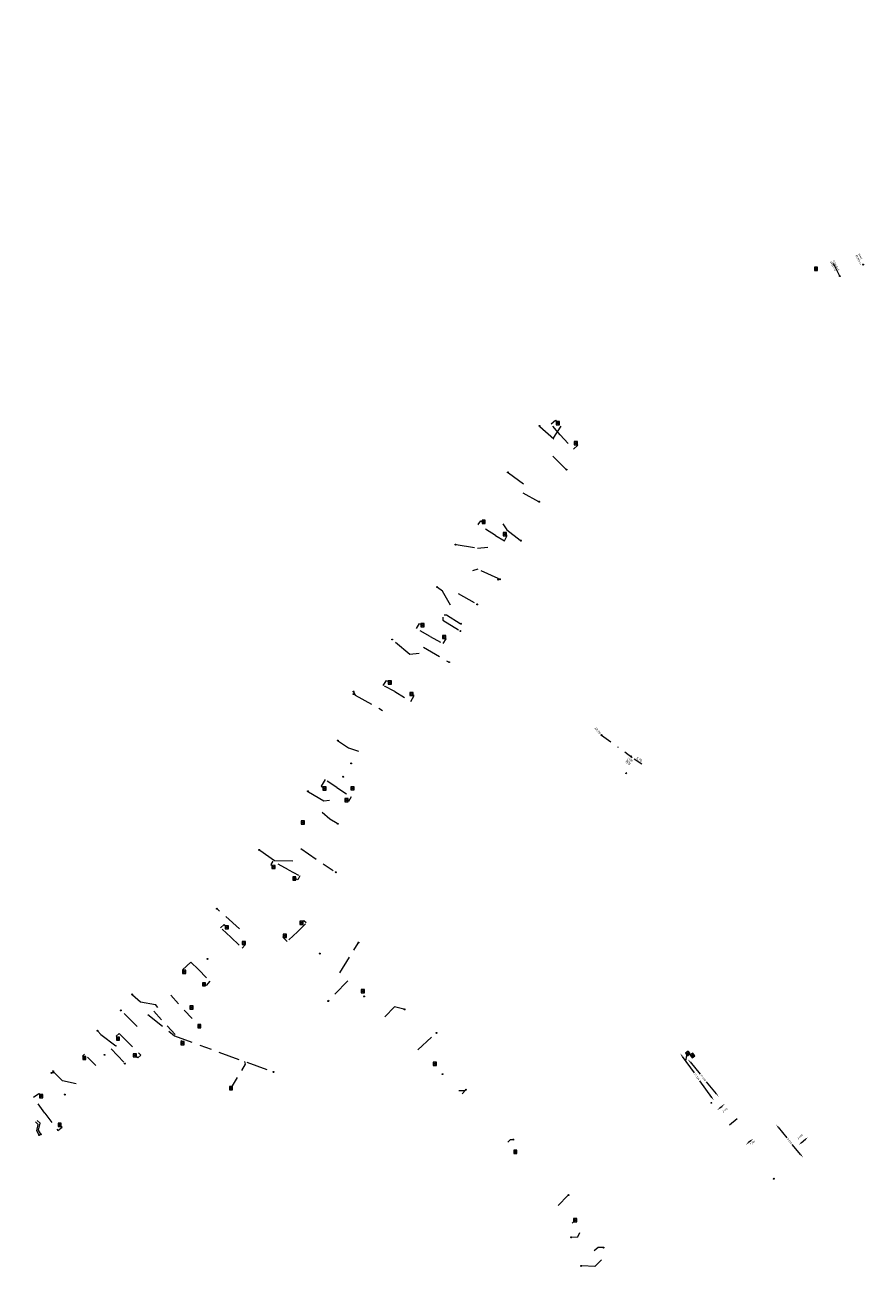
# Model space of a CAD drawing. Header units: inches. Extents: x 0 to 191500, y 0 to 342750.
# Tile 365 of 547: x 184454 to 184636, y 337920 to 338188. Entities that reach past the tile are written whole.
import ezdxf

# ---------------------------------------------------------------- set-up
doc = ezdxf.new("R2010")
doc.units = ezdxf.units.IN
doc.header["$MEASUREMENT"] = 0
for name, pattern in [('RI-GWA_HUISAANSLUITING', [23, 4, -1.8, 2.6, -1.8, 4.6, -1.8, 4.6, -1.8]), ('RI-HWA_HUISAANSLUITING', [4.8, 3, -1.8]), ('RI-HWA_KOLKAANSLUITING', [4.3, 2.5, -1.8]), ('RI-VWA_HUISAANSLUITING', [6.1, 2.5, -1.8, 0, -1.8])]:
    doc.linetypes.add(name, pattern=pattern)
doc.layers.get('0').update_dxf_attribs({"lineweight": 20})
for name, color, linetype, lineweight in [('ECW', 150, 'Continuous', 20), ('N-WE-RI-GWA_HUISAANSLUITING', 30, 'RI-GWA_HUISAANSLUITING', 20), ('N-WE-RI-GWA_HUISAANSLUITING_PP_160-G', 30, 'RI-GWA_HUISAANSLUITING', 20), ('N-WE-RI-GWA_RIOOLPUT_ONTSTOPPINGSPUT-G', 30, 'Continuous', 20), ('N-WE-RI-HWA-MAATVOERING-T25', 151, 'Continuous', 20), ('N-WE-RI-HWA_HUISAANSLUITING_PP_160-G', 150, 'RI-HWA_HUISAANSLUITING', 20), ('N-WE-RI-HWA_KOLK-S', 150, 'Continuous', 20), ('N-WE-RI-HWA_KOLKAANSLUITING', 150, 'RI-HWA_KOLKAANSLUITING', 20), ('N-WE-RI-HWA_KOLKAANSLUITING_PP_160-G', 150, 'RI-HWA_KOLKAANSLUITING', 20), ('N-WE-RI-HWA_RIOOLPUT_ONTSTOPPINGSPUT-G', 150, 'Continuous', 20), ('N-WE-RI-INLAAT', 7, 'Continuous', 20), ('N-WE-RI-VWA-MAATVOERING-T25', 30, 'Continuous', 20), ('N-WE-RI-VWA_HUISAANSLUITING_PP_160-G', 20, 'RI-VWA_HUISAANSLUITING', 20), ('N-WE-RI-VWA_RIOOLPUT_ONTSTOPPINGSPUT-G', 30, 'Continuous', 20), ('Tekst algemeen', 7, 'Continuous', 20)]:
    doc.layers.add(name, color=color, linetype=linetype, lineweight=lineweight)
doc.styles.add('ISO', font='isocpeur.ttf', dxfattribs={"height": 2.5})
picture_1 = doc.add_image_def('image1.ecw', size_in_pixel=(220000, 285000))

# ---------------------------------------------------------------- blocks, each defined once
blk = doc.blocks.new('A$C2C270354')
h = blk.add_hatch(color=256)
h.dxf.hatch_style = 1
edge = h.paths.add_edge_path()
edge.add_arc((0, 0), 0.1, 0, 360)
blk.add_circle((0, 0), 0.1)

msp = doc.modelspace()

# ---------------------------------------------------------------- hatches: boundary and pattern name
at = {"layer": 'N-WE-RI-VWA-MAATVOERING-T25'}
h = msp.add_hatch(color=256, dxfattribs=at)
h.paths.add_polyline_path([(184583.65965, 338027.19705), (184583.59115, 338027.23502), (184583.56683, 338027.1099), (184583.60259, 338027.09122)])
h.paths.add_polyline_path([(184583.60259, 338027.09122), (184583.56683, 338027.1099), (184583.541, 338026.977)], flags=17)
h.paths.add_polyline_path([(184583.72963, 338027.15826), (184583.65966, 338027.19704), (184583.541, 338026.977)])

# ---------------------------------------------------------------- linework, layer by layer
at = {"layer": 'N-WE-RI-GWA_HUISAANSLUITING'}
for p, q in [((184565.00557, 338101.92351), (184568.5298, 338098.74525)), ((184569.54306, 338101.98854), (184567.80047, 338099.30463)), ((184570.62767, 338092.72107), (184566.95601, 338096.30437)), ((184558.23827, 338091.92176), (184562.24998, 338089.01199)), ((184561.31924, 338087.56942), (184564.7322, 338085.74876)), ((184557.03784, 338080.93357), (184557.86122, 338079.61955)), ((184557.86122, 338079.61955), (184560.78024, 338077.38443)), ((184546.92338, 338076.4258), (184551.5524, 338075.6652)), ((184551.5524, 338075.6652), (184553.76934, 338075.86765)), ((184551.59665, 338071.12937), (184550.49377, 338070.79075)), ((184555.98611, 338069.1376), (184551.59665, 338071.12937)), ((184543.96987, 338066.42605), (184542.93064, 338067.19141)), ((184555.98611, 338069.1376), (184556.26441, 338069.01131)), ((184555.98611, 338069.1376), (184556.01467, 338069.03065)), ((184545.69388, 338063.35128), (184543.96987, 338066.42605)), ((184547.35525, 338065.92628), (184551.36145, 338063.61967)), ((184544.03843, 338060.78546), (184544.03849, 338060.12877)), ((184544.03849, 338060.12877), (184547.71523, 338057.87023)), ((184544.37566, 338061.30815), (184544.87225, 338061.3257)), ((184544.87225, 338061.3257), (184547.83359, 338059.46045)), ((184536.9242, 338052.72544), (184533.25709, 338055.88307)), ((184539.86741, 338054.32069, 36.94274), (184545.30234, 338051.15942, 0.86081)), ((184538.99816, 338052.97342), (184536.9242, 338052.72544)), ((184524.87776, 338044.61577), (184525.17154, 338043.97045)), ((184525.17154, 338043.97045), (184524.94532, 338044.12185)), ((184525.17154, 338043.97045), (184531.07087, 338040.68672)), ((184521.53223, 338034.08705), (184523.69012, 338032.63671)), ((184523.69012, 338032.63671), (184525.85806, 338031.91854)), ((184515.10637, 338023.16427), (184518.40853, 338021.18482)), ((184518.40853, 338021.18482), (184519.6222, 338021.34041)), ((184519.70486, 338017.27299), (184518.05188, 338018.67662)), ((184521.28786, 338016.31558), (184519.70486, 338017.27299)), ((184504.59848, 338010.53091), (184507.73601, 338008.29968)), ((184513.47819, 338010.90349), (184520.83899, 338005.86156)), ((184507.73601, 338008.29968), (184511.89909, 338008.2394)), ((184500.23516, 337993.5675), (184495.4396, 337997.83508)), ((184521.83628, 337984.08961), (184525.78823, 337990.50612)), ((184523.61173, 337982.35176), (184519.4632, 337978.11633)), ((184477.1534, 337979.34671), (184478.85061, 337977.87513)), ((184478.17392, 337972.50375), (184474.71345, 337975.90574)), ((184478.85061, 337977.87513), (184482.09031, 337977.28648)), ((184482.59352, 337976.64268), (184482.09031, 337977.28648)), ((184531.59152, 337974.58615, 36.80888), (184533.67891, 337976.74086, 36.80888)), ((184535.68413, 337976.26351, 2.49692), (184533.67891, 337976.74086, 36.80888)), ((184480.47681, 337975.15157), (184486.199, 337970.517)), ((184469.69931, 337971.50373), (184470.33738, 337970.79991)), ((184470.33738, 337970.79991), (184473.58557, 337968.35759)), ((184486.199, 337970.517), (184507.41534, 337962.78765)), ((184538.68518, 337967.5378, 36.77779), (184542.57464, 337971.04903, 1.02352)), ((184472.51019, 337967.72622), (184475.39965, 337964.65389)), ((184473.66608, 337968.28219), (184473.58557, 337968.35759)), ((184460.32385, 337962.56572), (184459.8045, 337962.54029)), ((184462.06479, 337960.80591), (184460.11475, 337962.77708)), ((184542.09013, 337964.1546, 36.76287), (184542.24875, 337964.30193)), ((184465.00326, 337960.16952), (184462.06479, 337960.80591)), ((184547.55224, 337958.72737, 36.73894), (184548.88389, 337958.75522, 6.52324)), ((184548.26161, 337958.02254, 36.73583), (184548.92115, 337958.79909, 4.71442)), ((184456.82768, 337951.43767), (184456.23481, 337951.95954)), ((184456.53246, 337950.01928), (184456.82768, 337951.43767)), ((184457.20073, 337951.70551), (184456.60057, 337952.30045)), ((184456.88794, 337950.20268), (184457.20073, 337951.70551)), ((184456.91822, 337949.26186), (184456.53246, 337950.01928)), ((184457.27465, 337949.44339), (184456.88794, 337950.20268)), ((184558.1158, 337947.60113, 36.71433), (184558.62598, 337948.1803)), ((184558.62598, 337948.1803), (184559.12387, 337948.16299)), ((184571.05677, 337936.0864, 36.7662), (184568.93036, 337933.97018, 36.7662)), ((184571.90181, 337927.09864), (184573.21205, 337927.21516)), ((184573.21205, 337927.21516), (184573.59181, 337928.09478, 36.78856)), ((184577.59262, 337924.87942), (184576.69639, 337924.17524, 36.72606)), ((184578.54858, 337924.85482), (184577.59262, 337924.87942)), ((184578.271, 337922.197, 36.811), (184576.87927, 337920.82007)), ((184576.87941, 337920.82018, 0.00326), (184574.0182, 337920.91501, 0.00326))]:
    msp.add_line(p, q, dxfattribs=at)
at = {"layer": 'N-WE-RI-GWA_HUISAANSLUITING_PP_160-G', "ltscale": 3}
msp.add_line((184629.6925, 338134.31786), (184628.35549, 338137.04949), dxfattribs=at)
at = {"layer": 'N-WE-RI-GWA_RIOOLPUT_ONTSTOPPINGSPUT-G'}
for p, q in [((184564.9843, 338102.06729), (184564.80405, 338101.98064)), ((184564.85085, 338102.11409), (184564.9375, 338101.93384)), ((184558.20697, 338092.05316), (184558.02672, 338091.9665)), ((184558.07351, 338092.09996), (184558.16017, 338091.91971)), ((184570.82514, 338092.65964), (184570.64489, 338092.57298)), ((184570.69169, 338092.70643), (184570.77835, 338092.52618)), ((184564.82122, 338085.76828), (184564.90787, 338085.58803)), ((184564.95467, 338085.72149), (184564.77442, 338085.63483)), ((184546.8908, 338076.48929), (184546.71054, 338076.40263)), ((184546.75734, 338076.53609), (184546.844, 338076.35584)), ((184560.98946, 338077.33657), (184560.80921, 338077.24991)), ((184560.85601, 338077.38336), (184560.94266, 338077.20311)), ((184542.89999, 338067.32369), (184542.71974, 338067.23704)), ((184542.76654, 338067.37049), (184542.85319, 338067.19024)), ((184556.06912, 338068.92828), (184555.88887, 338068.84163)), ((184555.93567, 338068.97508), (184556.02232, 338068.79483)), ((184556.48658, 338068.99472), (184556.30633, 338068.90807)), ((184556.35312, 338069.04152), (184556.43978, 338068.86127)), ((184551.58157, 338063.58815), (184551.40132, 338063.5015)), ((184551.44812, 338063.63495), (184551.53478, 338063.4547)), ((184548.05064, 338059.42383), (184547.87039, 338059.33717)), ((184547.91718, 338059.47063), (184548.00384, 338059.29038)), ((184547.93317, 338057.83505), (184547.75291, 338057.74839)), ((184547.79971, 338057.88185), (184547.88637, 338057.70159)), ((184533.23355, 338056.02427), (184533.05329, 338055.93761)), ((184533.10009, 338056.07107), (184533.18675, 338055.89081)), ((184545.52213, 338051.12733), (184545.34187, 338051.04067)), ((184545.38867, 338051.17413), (184545.47533, 338050.99387)), ((184524.90573, 338044.79561), (184524.72548, 338044.70896)), ((184524.91079, 338044.24861), (184524.73054, 338044.16195)), ((184524.77228, 338044.84241), (184524.85894, 338044.66216)), ((184524.77734, 338044.29541), (184524.86399, 338044.11515)), ((184521.49786, 338034.21405), (184521.31761, 338034.1274)), ((184521.36441, 338034.26085), (184521.45106, 338034.0806)), ((184515.06784, 338023.28472), (184514.88759, 338023.19807)), ((184514.93438, 338023.33152), (184515.02104, 338023.15127)), ((184521.50633, 338016.28128), (184521.32608, 338016.19463)), ((184521.37288, 338016.32808), (184521.45953, 338016.14783)), ((184504.56636, 338010.66117), (184504.38611, 338010.57451)), ((184504.43291, 338010.70797), (184504.51957, 338010.52772)), ((184521.05287, 338005.82012), (184520.87262, 338005.73347)), ((184520.91942, 338005.86692), (184521.00607, 338005.68667)), ((184495.41767, 337997.97813), (184495.23742, 337997.89147)), ((184495.28422, 337998.02493), (184495.37088, 337997.84468)), ((184525.95701, 337990.67717), (184525.77676, 337990.59052)), ((184525.82356, 337990.72397), (184525.91022, 337990.54372)), ((184477.13019, 337979.4883), (184476.94994, 337979.40165)), ((184476.99674, 337979.5351), (184477.0834, 337979.35485)), ((184474.69661, 337976.05422), (184474.51635, 337975.96757)), ((184474.56315, 337976.10102), (184474.64981, 337975.92077)), ((184519.44836, 337978.0525), (184519.26811, 337977.96584)), ((184519.31491, 337978.0993), (184519.40156, 337977.91905)), ((184535.92018, 337976.2721), (184535.73993, 337976.18545)), ((184535.78673, 337976.3189), (184535.87338, 337976.13865)), ((184469.68869, 337971.65819), (184469.50844, 337971.57153)), ((184469.55524, 337971.70499), (184469.64189, 337971.52474)), ((184542.77611, 337971.19287), (184542.59586, 337971.10621)), ((184542.64265, 337971.23967), (184542.72931, 337971.05942)), ((184459.74481, 337962.57628), (184459.56456, 337962.48962)), ((184459.61135, 337962.62308), (184459.69801, 337962.44282)), ((184460.09938, 337962.92705), (184459.91913, 337962.84039)), ((184459.96592, 337962.97385), (184460.05258, 337962.79359)), ((184475.59254, 337964.58795), (184475.41229, 337964.5013)), ((184475.45909, 337964.63475), (184475.54574, 337964.4545)), ((184507.6464, 337962.77963), (184507.46615, 337962.69298)), ((184507.51295, 337962.82643), (184507.5996, 337962.64618)), ((184549.10837, 337958.95675), (184548.92812, 337958.87009)), ((184548.97492, 337959.00354), (184549.06158, 337958.82329)), ((184457.07642, 337949.17152), (184456.89617, 337949.08487)), ((184456.94297, 337949.21832), (184457.02962, 337949.03807)), ((184457.43285, 337949.35305), (184457.2526, 337949.2664)), ((184457.2994, 337949.39985), (184457.38605, 337949.2196)), ((184559.3639, 337948.20111), (184559.18365, 337948.11445)), ((184559.23045, 337948.2479), (184559.3171, 337948.06765)), ((184571.25321, 337936.23554, 36.7662), (184571.07296, 337936.14889, 36.7662)), ((184571.11976, 337936.28234, 36.7662), (184571.20641, 337936.10209, 36.7662)), ((184571.84253, 337927.12868), (184571.66228, 337927.04203)), ((184571.70908, 337927.17548), (184571.79573, 337926.99523)), ((184578.78866, 337924.89429), (184578.60841, 337924.80763)), ((184578.6552, 337924.94109), (184578.74186, 337924.76083)), ((184573.9584, 337920.9633, 0.00326), (184573.77815, 337920.87665, 0.00326)), ((184573.82495, 337921.0101, 0.00326), (184573.91161, 337920.82985, 0.00326))]:
    msp.add_line(p, q, dxfattribs=at)
for centre in [(184564.89417, 338102.02397), (184558.11684, 338092.00983), (184570.73502, 338092.61631), (184564.86454, 338085.67816), (184546.80067, 338076.44596), (184560.89933, 338077.29324), (184542.80987, 338067.28036), (184555.97899, 338068.88496), (184556.39645, 338068.95139), (184551.49145, 338063.54483), (184547.96051, 338059.3805), (184547.84304, 338057.79172), (184533.14342, 338055.98094), (184545.432, 338051.084), (184524.81561, 338044.75229), (184524.82066, 338044.20528), (184521.40774, 338034.17073), (184514.97771, 338023.24139), (184521.41621, 338016.23796), (184504.47624, 338010.61784), (184520.96274, 338005.77679), (184495.32755, 337997.9348), (184525.86689, 337990.63384), (184477.04007, 337979.44497), (184474.60648, 337976.0109), (184519.35824, 337978.00917), (184535.83006, 337976.22878), (184469.59856, 337971.61486), (184542.68598, 337971.14954), (184459.65468, 337962.53295), (184460.00925, 337962.88372), (184475.50241, 337964.54462), (184507.55628, 337962.73631), (184549.01825, 337958.91342), (184456.98629, 337949.12819), (184457.34272, 337949.30973), (184559.27378, 337948.15778), (184571.16309, 337936.19222, 36.7662), (184571.7524, 337927.08536), (184578.69853, 337924.85096), (184573.86828, 337920.91998, 0.00326)]:
    msp.add_circle(centre, 0.1, dxfattribs=at)
at = {"layer": 'N-WE-RI-HWA-MAATVOERING-T25'}
for p, q in [((184595.7031, 337966.1007), (184598.25957, 337962.54401)), ((184597.38114, 337964.90677), (184599.5454, 337962.27469)), ((184602.05673, 337957.26123), (184599.50025, 337960.81792)), ((184603.07185, 337957.98598), (184600.90759, 337960.61806)), ((184603.81271, 337954.97195), (184604.32251, 337955.39114)), ((184616.38013, 337950.82968), (184618.2601, 337948.54335)), ((184610.47416, 337947.90976), (184609.96437, 337947.49058)), ((184621.30869, 337944.83578), (184619.42873, 337947.12211)), ((184621.36882, 337947.47683), (184622.26481, 337948.21357))]:
    msp.add_line(p, q, dxfattribs=at)
for points in [[(184595.80054, 337966.17073), (184595.60566, 337966.03066), (184595.28287, 337966.68534)], [(184597.47383, 337964.98299), (184597.28845, 337964.83056), (184596.92385, 337965.46291)], [(184602.15417, 337957.33127), (184601.95929, 337957.1912), (184602.47696, 337956.67659)], [(184603.16454, 337958.06219), (184602.97916, 337957.90976), (184603.52914, 337957.42984)], [(184603.7365, 337955.06464), (184603.88893, 337954.87926), (184603.25658, 337954.51466)], [(184604.24629, 337955.48383), (184604.39872, 337955.29845), (184604.87864, 337955.84843)], [(184616.47282, 337950.9059), (184616.28744, 337950.75347), (184615.92284, 337951.38582)], [(184609.88815, 337947.58327), (184610.04058, 337947.39789), (184609.40823, 337947.03329)], [(184610.39794, 337948.00245), (184610.55037, 337947.81707), (184611.0303, 337948.36705)], [(184621.2926, 337947.56952), (184621.44503, 337947.38414), (184620.81268, 337947.01954)], [(184622.1886, 337948.30626), (184622.34103, 337948.12088), (184622.82095, 337948.67086)], [(184621.40138, 337944.91199), (184621.216, 337944.75956), (184621.76598, 337944.27964)]]:
    msp.add_solid(points, dxfattribs=at)
at = {"layer": 'N-WE-RI-HWA_HUISAANSLUITING_PP_160-G'}
msp.add_line((184607.5407, 337952.61095), (184605.91864, 337951.27719), dxfattribs=at)
at = {"layer": 'N-WE-RI-HWA_KOLK-S'}
for p, q in [((184624.20379, 338136.25202), (184624.20229, 338135.55557)), ((184624.20229, 338135.55557), (184624.90024, 338136.25053)), ((184624.20229, 338135.55557), (184624.89874, 338135.55407)), ((184624.20379, 338136.25202), (184624.89874, 338135.55407)), ((184624.90024, 338136.25053), (184624.20379, 338136.25202)), ((184624.89874, 338135.55407), (184624.90024, 338136.25053)), ((184568.51522, 338102.95054), (184568.51372, 338102.25409)), ((184568.51372, 338102.25409), (184569.21167, 338102.94905)), ((184568.51372, 338102.25409), (184569.21017, 338102.25259)), ((184568.51522, 338102.95054), (184569.21017, 338102.25259)), ((184569.21167, 338102.94905), (184568.51522, 338102.95054)), ((184569.21017, 338102.25259), (184569.21167, 338102.94905)), ((184572.42139, 338098.64295), (184572.41989, 338097.9465)), ((184572.41989, 338097.9465), (184573.11784, 338098.64145)), ((184572.41989, 338097.9465), (184573.11635, 338097.945)), ((184572.42139, 338098.64295), (184573.11635, 338097.945)), ((184573.11784, 338098.64145), (184572.42139, 338098.64295)), ((184573.11635, 338097.945), (184573.11784, 338098.64145)), ((184552.52065, 338081.68883), (184552.51915, 338080.99238)), ((184552.51915, 338080.99238), (184553.2171, 338081.68733)), ((184552.51915, 338080.99238), (184553.2156, 338080.99088)), ((184552.52065, 338081.68883), (184553.2156, 338080.99088)), ((184553.2171, 338081.68733), (184552.52065, 338081.68883)), ((184553.2156, 338080.99088), (184553.2171, 338081.68733)), ((184557.09864, 338079.03087), (184557.09714, 338078.33441)), ((184557.09714, 338078.33441), (184557.79509, 338079.02937)), ((184557.09714, 338078.33441), (184557.79359, 338078.33292)), ((184557.09864, 338079.03087), (184557.79359, 338078.33292)), ((184557.79509, 338079.02937), (184557.09864, 338079.03087)), ((184557.79359, 338078.33292), (184557.79509, 338079.02937)), ((184539.32443, 338059.39249), (184539.32293, 338058.69604)), ((184539.32293, 338058.69604), (184540.02088, 338059.391)), ((184539.32443, 338059.39249), (184540.01938, 338058.69454)), ((184540.02088, 338059.391), (184539.32443, 338059.39249)), ((184540.01938, 338058.69454), (184540.02088, 338059.391)), ((184539.32293, 338058.69604), (184540.01938, 338058.69454)), ((184543.98677, 338056.86827), (184543.98527, 338056.17182)), ((184543.98527, 338056.17182), (184544.68322, 338056.86678)), ((184543.98677, 338056.86827), (184544.68173, 338056.17032)), ((184544.68322, 338056.86678), (184543.98677, 338056.86827)), ((184544.68173, 338056.17032), (184544.68322, 338056.86678)), ((184543.98527, 338056.17182), (184544.68173, 338056.17032)), ((184532.27902, 338047.03102), (184532.27752, 338046.33456)), ((184532.27752, 338046.33456), (184532.97547, 338047.02952)), ((184532.27752, 338046.33456), (184532.97397, 338046.33307)), ((184532.27902, 338047.03102), (184532.97397, 338046.33307)), ((184532.97547, 338047.02952), (184532.27902, 338047.03102)), ((184532.97397, 338046.33307), (184532.97547, 338047.02952)), ((184536.98034, 338044.58344), (184536.97884, 338043.88698)), ((184536.97884, 338043.88698), (184537.67679, 338044.58194)), ((184536.97884, 338043.88698), (184537.67529, 338043.88549)), ((184536.98034, 338044.58344), (184537.67529, 338043.88549)), ((184537.67679, 338044.58194), (184536.98034, 338044.58344)), ((184537.67529, 338043.88549), (184537.67679, 338044.58194)), ((184518.2083, 338024.19218), (184518.20681, 338023.49572)), ((184518.20681, 338023.49572), (184518.90476, 338024.19068)), ((184518.2083, 338024.19218), (184518.90326, 338023.49423)), ((184518.90476, 338024.19068), (184518.2083, 338024.19218)), ((184518.90326, 338023.49423), (184518.90476, 338024.19068)), ((184524.23576, 338024.22729), (184524.23426, 338023.53084)), ((184524.23426, 338023.53084), (184524.93221, 338024.2258)), ((184524.23576, 338024.22729), (184524.93072, 338023.52934)), ((184524.93221, 338024.2258), (184524.23576, 338024.22729)), ((184524.93072, 338023.52934), (184524.93221, 338024.2258)), ((184518.20681, 338023.49572), (184518.90326, 338023.49423)), ((184522.95721, 338021.69904), (184522.95571, 338021.00259)), ((184522.95571, 338021.00259), (184523.65366, 338021.69755)), ((184522.95721, 338021.69904), (184523.65216, 338021.0011)), ((184523.65366, 338021.69755), (184522.95721, 338021.69904)), ((184523.65216, 338021.0011), (184523.65366, 338021.69755)), ((184524.23426, 338023.53084), (184524.93072, 338023.52934)), ((184522.95571, 338021.00259), (184523.65216, 338021.0011)), ((184513.50547, 338016.84445), (184513.50397, 338016.14799)), ((184513.50397, 338016.14799), (184514.20192, 338016.84295)), ((184513.50397, 338016.14799), (184514.20042, 338016.1465)), ((184513.50547, 338016.84445), (184514.20042, 338016.1465)), ((184514.20192, 338016.84295), (184513.50547, 338016.84445)), ((184514.20042, 338016.1465), (184514.20192, 338016.84295)), ((184507.19825, 338007.28465), (184507.19676, 338006.5882)), ((184507.19676, 338006.5882), (184507.89471, 338007.28315)), ((184507.19676, 338006.5882), (184507.89321, 338006.5867)), ((184507.19825, 338007.28465), (184507.89321, 338006.5867)), ((184507.89471, 338007.28315), (184507.19825, 338007.28465)), ((184507.89321, 338006.5867), (184507.89471, 338007.28315)), ((184511.69304, 338004.8069), (184511.69155, 338004.11044)), ((184511.69155, 338004.11044), (184512.3895, 338004.8054)), ((184511.69155, 338004.11044), (184512.388, 338004.10895)), ((184511.69304, 338004.8069), (184512.388, 338004.10895)), ((184512.3895, 338004.8054), (184511.69304, 338004.8069)), ((184512.388, 338004.10895), (184512.3895, 338004.8054)), ((184513.23439, 337995.21829), (184513.23289, 337994.52183)), ((184513.23289, 337994.52183), (184513.93084, 337995.21679)), ((184513.23289, 337994.52183), (184513.92935, 337994.52034)), ((184513.23439, 337995.21829), (184513.92935, 337994.52034)), ((184513.93084, 337995.21679), (184513.23439, 337995.21829)), ((184513.92935, 337994.52034), (184513.93084, 337995.21679)), ((184497.12063, 337994.27348), (184497.11913, 337993.57703)), ((184497.11913, 337993.57703), (184497.81708, 337994.27198)), ((184497.11913, 337993.57703), (184497.81559, 337993.57553)), ((184497.12063, 337994.27348), (184497.81559, 337993.57553)), ((184497.81708, 337994.27198), (184497.12063, 337994.27348)), ((184497.81559, 337993.57553), (184497.81708, 337994.27198)), ((184509.66983, 337992.45227), (184509.66833, 337991.75581)), ((184509.66833, 337991.75581), (184510.36628, 337992.45077)), ((184509.66833, 337991.75581), (184510.36478, 337991.75432)), ((184509.66983, 337992.45227), (184510.36478, 337991.75432)), ((184510.36628, 337992.45077), (184509.66983, 337992.45227)), ((184510.36478, 337991.75432), (184510.36628, 337992.45077)), ((184500.7855, 337990.89698), (184500.784, 337990.20052)), ((184500.784, 337990.20052), (184501.48195, 337990.89548)), ((184500.784, 337990.20052), (184501.48045, 337990.19903)), ((184500.7855, 337990.89698), (184501.48045, 337990.19903)), ((184501.48195, 337990.89548), (184500.7855, 337990.89698)), ((184501.48045, 337990.19903), (184501.48195, 337990.89548)), ((184487.93192, 337984.67061), (184487.93042, 337983.97416)), ((184487.93042, 337983.97416), (184488.62837, 337984.66912)), ((184487.93042, 337983.97416), (184488.62688, 337983.97266)), ((184487.93192, 337984.67061), (184488.62688, 337983.97266)), ((184488.62837, 337984.66912), (184487.93192, 337984.67061)), ((184488.62688, 337983.97266), (184488.62837, 337984.66912)), ((184492.20341, 337981.96745), (184492.20192, 337981.271)), ((184492.20192, 337981.271), (184492.89986, 337981.96595)), ((184492.20192, 337981.271), (184492.89837, 337981.2695)), ((184492.20341, 337981.96745), (184492.89837, 337981.2695)), ((184492.89986, 337981.96595), (184492.20341, 337981.96745)), ((184492.89837, 337981.2695), (184492.89986, 337981.96595)), ((184526.45758, 337980.52059), (184526.45608, 337979.82414)), ((184526.45608, 337979.82414), (184527.15403, 337980.51909)), ((184526.45608, 337979.82414), (184527.15253, 337979.82264)), ((184526.45758, 337980.52059), (184527.15253, 337979.82264)), ((184527.15403, 337980.51909), (184526.45758, 337980.52059)), ((184527.15253, 337979.82264), (184527.15403, 337980.51909)), ((184489.52315, 337976.97612), (184489.52165, 337976.27966)), ((184489.52165, 337976.27966), (184490.2196, 337976.97462)), ((184489.52165, 337976.27966), (184490.2181, 337976.27817)), ((184489.52315, 337976.97612), (184490.2181, 337976.27817)), ((184490.2196, 337976.97462), (184489.52315, 337976.97612)), ((184490.2181, 337976.27817), (184490.2196, 337976.97462)), ((184491.19854, 337972.93439), (184491.19704, 337972.23794)), ((184491.19704, 337972.23794), (184491.89499, 337972.93289)), ((184491.19854, 337972.93439), (184491.89349, 337972.23644)), ((184491.89499, 337972.93289), (184491.19854, 337972.93439)), ((184491.89349, 337972.23644), (184491.89499, 337972.93289)), ((184473.67602, 337970.25245), (184473.67453, 337969.55599)), ((184473.67453, 337969.55599), (184474.37248, 337970.25095)), ((184473.67602, 337970.25245), (184474.37098, 337969.5545)), ((184474.37248, 337970.25095), (184473.67602, 337970.25245)), ((184474.37098, 337969.5545), (184474.37248, 337970.25095)), ((184491.19704, 337972.23794), (184491.89349, 337972.23644)), ((184473.67453, 337969.55599), (184474.37098, 337969.5545)), ((184487.58414, 337969.28266), (184487.58264, 337968.5862)), ((184487.58264, 337968.5862), (184488.28059, 337969.28116)), ((184487.58264, 337968.5862), (184488.2791, 337968.58471)), ((184487.58414, 337969.28266), (184488.2791, 337968.58471)), ((184488.28059, 337969.28116), (184487.58414, 337969.28266)), ((184488.2791, 337968.58471), (184488.28059, 337969.28116)), ((184466.39676, 337966.08145), (184466.39526, 337965.385)), ((184466.39526, 337965.385), (184467.09321, 337966.07996)), ((184466.39526, 337965.385), (184467.09171, 337965.3835)), ((184466.39676, 337966.08145), (184467.09171, 337965.3835)), ((184467.09321, 337966.07996), (184466.39676, 337966.08145)), ((184467.09171, 337965.3835), (184467.09321, 337966.07996)), ((184477.28559, 337966.67625), (184477.28409, 337965.9798)), ((184477.28409, 337965.9798), (184477.98204, 337966.67475)), ((184477.28409, 337965.9798), (184477.98055, 337965.9783)), ((184477.28559, 337966.67625), (184477.98055, 337965.9783)), ((184477.98204, 337966.67475), (184477.28559, 337966.67625)), ((184477.98055, 337965.9783), (184477.98204, 337966.67475)), ((184596.94623, 337967.22582), (184596.40733, 337966.78464)), ((184596.40733, 337966.78464), (184597.3874, 337966.68692)), ((184596.40733, 337966.78464), (184596.84851, 337966.24574)), ((184596.94623, 337967.22582), (184596.84851, 337966.24574)), ((184596.84851, 337966.24574), (184597.3874, 337966.68692)), ((184597.3874, 337966.68692), (184596.94623, 337967.22582)), ((184597.96756, 337966.77097), (184597.42866, 337966.32979)), ((184597.42866, 337966.32979), (184598.40873, 337966.23207)), ((184597.42866, 337966.32979), (184597.86984, 337965.79089)), ((184597.96756, 337966.77097), (184597.86984, 337965.79089)), ((184597.86984, 337965.79089), (184598.40873, 337966.23207)), ((184598.40873, 337966.23207), (184597.96756, 337966.77097)), ((184542.01299, 337964.81131), (184542.01149, 337964.11486)), ((184542.01149, 337964.11486), (184542.70944, 337964.80982)), ((184542.01149, 337964.11486), (184542.70795, 337964.11336)), ((184542.01299, 337964.81131), (184542.70795, 337964.11336)), ((184542.70944, 337964.80982), (184542.01299, 337964.81131)), ((184542.70795, 337964.11336), (184542.70944, 337964.80982)), ((184498.03609, 337959.59084), (184498.03459, 337958.89439)), ((184498.03459, 337958.89439), (184498.73254, 337959.58934)), ((184498.03609, 337959.59084), (184498.73105, 337958.89289)), ((184498.73254, 337959.58934), (184498.03609, 337959.59084)), ((184498.73105, 337958.89289), (184498.73254, 337959.58934)), ((184457.08215, 337957.87831), (184457.08066, 337957.18185)), ((184457.08066, 337957.18185), (184457.77861, 337957.87681)), ((184457.08066, 337957.18185), (184457.77711, 337957.18036)), ((184457.08215, 337957.87831), (184457.77711, 337957.18036)), ((184457.77861, 337957.87681), (184457.08215, 337957.87831)), ((184457.77711, 337957.18036), (184457.77861, 337957.87681)), ((184498.03459, 337958.89439), (184498.73105, 337958.89289)), ((184461.09367, 337951.69645), (184461.09217, 337950.99999)), ((184461.09217, 337950.99999), (184461.79012, 337951.69495)), ((184461.09367, 337951.69645), (184461.78863, 337950.9985)), ((184461.79012, 337951.69495), (184461.09367, 337951.69645)), ((184461.78863, 337950.9985), (184461.79012, 337951.69495)), ((184461.09217, 337950.99999), (184461.78863, 337950.9985)), ((184559.35828, 337945.85624), (184559.35678, 337945.15979)), ((184559.35678, 337945.15979), (184560.05473, 337945.85475)), ((184559.35678, 337945.15979), (184560.05323, 337945.15829)), ((184559.35828, 337945.85624), (184560.05323, 337945.15829)), ((184560.05473, 337945.85475), (184559.35828, 337945.85624)), ((184560.05323, 337945.15829), (184560.05473, 337945.85475)), ((184572.2659, 337931.10805), (184572.2644, 337930.4116)), ((184572.2644, 337930.4116), (184572.96235, 337931.10656)), ((184572.2644, 337930.4116), (184572.96085, 337930.41011)), ((184572.2659, 337931.10805), (184572.96085, 337930.41011)), ((184572.96235, 337931.10656), (184572.2659, 337931.10805)), ((184572.96085, 337930.41011), (184572.96235, 337931.10656))]:
    msp.add_line(p, q, dxfattribs=at)
at = {"layer": 'N-WE-RI-HWA_KOLKAANSLUITING'}
for p, q in [((184567.39832, 338102.44058), (184568.36303, 338103.24953)), ((184569.39866, 338100.09192), (184567.39832, 338102.44058)), ((184568.36303, 338103.24953), (184568.72884, 338102.73096)), ((184569.39866, 338100.09192), (184572.25907, 338097.02209)), ((184572.25907, 338097.02209), (184573.21228, 338097.88956)), ((184573.21228, 338097.88956), (184572.94628, 338098.19178)), ((184551.68396, 338080.76736), (184552.24068, 338081.57076)), ((184551.77098, 338080.71372), (184551.68396, 338080.76736)), ((184555.39506, 338078.38739), (184551.77098, 338080.71372)), ((184552.24068, 338081.57076), (184552.63975, 338081.33526)), ((184555.39506, 338078.38739), (184557.33316, 338077.23273)), ((184557.33316, 338077.23273), (184557.96084, 338078.37795)), ((184557.96084, 338078.37795), (184557.63259, 338078.57189)), ((184538.38659, 338058.33699), (184539.03074, 338059.43908)), ((184539.03074, 338059.43908), (184539.53079, 338059.14366)), ((184541.36934, 338056.64857), (184538.38583, 338058.33569)), ((184541.36934, 338056.64857), (184544.15578, 338055.07819)), ((184544.81581, 338056.13942), (184544.48255, 338056.3363)), ((184544.15578, 338055.07819), (184544.81581, 338056.13942)), ((184531.21647, 338046.09323), (184531.90742, 338047.17172)), ((184533.69285, 338044.75058), (184531.21647, 338046.09323)), ((184531.90742, 338047.17172), (184532.47583, 338046.83483)), ((184533.69285, 338044.75058), (184537.18919, 338042.62447)), ((184537.18919, 338042.62447), (184537.85028, 338043.87802)), ((184537.85028, 338043.87802), (184537.47551, 338044.06783)), ((184518.68895, 338025.7877), (184517.82947, 338024.32407)), ((184517.82947, 338024.32407), (184518.39683, 338023.96416)), ((184521.21586, 338024.0438), (184518.68895, 338025.7877)), ((184521.21586, 338024.0438), (184524.32538, 338022.07086)), ((184523.73742, 338021.01654), (184523.24084, 338021.33133)), ((184524.32538, 338022.07086), (184523.73742, 338021.01654)), ((184507.4183, 338008.20262), (184506.95285, 338007.48692)), ((184510.75946, 338006.30621, 0.3381), (184507.4183, 338008.20262)), ((184506.95285, 338007.48692), (184507.46953, 338007.12878)), ((184510.75946, 338006.30621, 0.3381), (184513.22655, 338005.00432, 0.04725)), ((184512.77003, 338004.18621), (184512.27028, 338004.46883)), ((184513.22655, 338005.00432, 0.04725), (184512.77003, 338004.18621)), ((184496.10822, 337993.84102), (184496.92804, 337994.55367)), ((184496.92804, 337994.55367), (184497.40122, 337994.13144)), ((184512.69101, 337992.92426), (184514.60091, 337994.85794)), ((184514.0641, 337995.34795), (184513.73649, 337995.02418)), ((184514.60091, 337994.85794), (184514.0641, 337995.34795)), ((184498.3188, 337991.78134), (184496.10822, 337993.84102)), ((184498.3188, 337991.78134), (184500.76043, 337989.42155)), ((184509.55547, 337991.76263), (184509.84566, 337992.01226)), ((184510.52466, 337990.86449), (184509.55547, 337991.76263)), ((184512.69101, 337992.92426), (184510.52466, 337990.86449)), ((184500.76043, 337989.42155), (184501.41264, 337990.1589)), ((184501.41264, 337990.1589), (184501.2094, 337990.33982)), ((184489.69406, 337986.39966), (184487.91849, 337984.7721)), ((184491.33904, 337984.83573), (184489.69406, 337986.39966)), ((184487.91849, 337984.7721), (184488.17938, 337984.51573)), ((184491.33904, 337984.83573), (184493.82998, 337982.30607)), ((184493.00856, 337981.3434), (184492.78749, 337981.55521)), ((184493.82998, 337982.30607), (184493.00856, 337981.3434)), ((184485.39718, 337979.26829), (184491.23822, 337972.86653)), ((184481.74018, 337975.84353, 2.64722), (184487.77247, 337969.26306)), ((184474.27203, 337970.99542), (184473.64598, 337970.44232)), ((184473.64598, 337970.44232), (184473.95123, 337970.12893)), ((184475.38621, 337969.89369), (184474.27203, 337970.99542)), ((184475.38621, 337969.89369), (184478.95273, 337966.38699)), ((184466.76935, 337966.56434), (184466.35461, 337966.17222)), ((184466.35461, 337966.17222), (184466.62499, 337965.88367)), ((184469.22296, 337964.15172), (184466.76935, 337966.56434)), ((184478.31704, 337965.80345), (184477.8714, 337966.26237)), ((184478.95273, 337966.38699), (184478.31704, 337965.80345)), ((184501.49462, 337964.43228), (184501.3617, 337964.99306)), ((184498.50875, 337959.363), (184501.49462, 337964.43228)), ((184455.79413, 337957.30471), (184456.94537, 337958.07665)), ((184458.23361, 337953.82979), (184455.79413, 337957.30471)), ((184456.94537, 337958.07665), (184457.29186, 337957.67943)), ((184458.23361, 337953.82979), (184461.02933, 337950.10293)), ((184461.02933, 337950.10293), (184461.95726, 337950.82525)), ((184461.95726, 337950.82525), (184461.62767, 337951.23596)), ((184571.97584, 337930.13158, 36.78081), (184572.46848, 337930.63687))]:
    msp.add_line(p, q, dxfattribs=at)
at = {"layer": 'N-WE-RI-HWA_KOLKAANSLUITING_PP_160-G'}
msp.add_line((184596.48974, 337965.10595), (184596.76799, 337966.6294), dxfattribs=at)
at = {"layer": 'N-WE-RI-HWA_RIOOLPUT_ONTSTOPPINGSPUT-G'}
for p, q in [((184602.07094, 337956.09615), (184601.87521, 337956.05507)), ((184601.95254, 337956.17348), (184601.99361, 337955.97774)), ((184615.5371, 337939.71918), (184615.34136, 337939.67811)), ((184615.41869, 337939.79651), (184615.45977, 337939.60078))]:
    msp.add_line(p, q, dxfattribs=at)
for centre in [(184601.97307, 337956.07561), (184615.43923, 337939.69865)]:
    msp.add_circle(centre, 0.1, dxfattribs=at)
at = {"layer": 'N-WE-RI-VWA-MAATVOERING-T25'}
for p, q in [((184585.32097, 338030.27764), (184587.0083, 338029.13952)), ((184583.541, 338026.977), (184583.59115, 338027.23502)), ((184583.72963, 338027.15826), (184583.541, 338026.977)), ((184583.72963, 338027.15826), (184583.58969, 338027.23583))]:
    msp.add_line(p, q, dxfattribs=at)
at = {"layer": 'N-WE-RI-VWA_HUISAANSLUITING_PP_160-G'}
msp.add_line((184578.28364, 338035.36188), (184584.93044, 338030.55979), dxfattribs=at)
at = {"layer": 'N-WE-RI-VWA_RIOOLPUT_ONTSTOPPINGSPUT-G'}
for p, q in [((184584.69633, 338030.83736), (184584.51608, 338030.75071)), ((184584.56287, 338030.88416), (184584.64953, 338030.70391))]:
    msp.add_line(p, q, dxfattribs=at)
msp.add_circle((184584.6062, 338030.79403), 0.1, dxfattribs=at)

# ---------------------------------------------------------------- block references
at = {"layer": 'N-WE-RI-INLAAT', "rotation": 0.06357443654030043}
for p in [(184634.69795, 338136.81381), (184629.6925, 338134.31786), (184578.28364, 338035.36188), (184524.29671, 338029.27037), (184522.59031, 338026.37532), (184493.28537, 337987.08989), (184517.5322, 337988.24652, 18.25011), (184527.07386, 337979.02701), (184471.1203, 337966.43076), (184544.00541, 337962.25155, 36.75448), (184462.51435, 337957.83867)]:
    msp.add_blockref('A$C2C270354', p, dxfattribs=at)

# ---------------------------------------------------------------- texts
at = {"layer": 'N-WE-RI-HWA-MAATVOERING-T25', "char_height": 0.4, "attachment_point": 5, "style": 'ISO'}
for s, insert, rotation in [('\\A1;12.326', (184598.87991, 337961.68096), 305.7078528), ('\\A1;10.400', (184600.22649, 337961.44637), 309.429166), ('\\A1;2.100', (184604.93975, 337954.50472), 39.4291825), ('\\A1;2.600', (184621.07481, 337948.7476), 39.429166), ('\\A1;2.100', (184610.85565, 337947.46044), 39.429166), ('\\A1;9.200', (184618.84441, 337947.83273), 309.4291436)]:
    msp.add_mtext(s, dxfattribs=dict(at, insert=insert, rotation=rotation))
at = {"layer": 'N-WE-RI-VWA-MAATVOERING-T25', "char_height": 0.5, "attachment_point": 1}
for s, insert, width, rotation in [('{\\fArial|b0|i0|c0|p34;19,90}', (184577.09397, 338037.17616), 3.5370079, 311), ('{\\fArial|b0|i0|c0|p34;7,80}', (184584.58366, 338030.2887), 1.453615, 234), ('\\pt1.5;{\\fArial|b0|i0|c0|p34;8,20}', (184585.12457, 338029.8672), 3.5370079, 232), ('{\\fArial|b0|i0|c0|p34;3,75}', (184585.97896, 338030.72775), 1.6061852, 327)]:
    msp.add_mtext(s, dxfattribs=dict(at, insert=insert, width=width, rotation=rotation))
at = {"layer": 'Tekst algemeen', "char_height": 0.4, "width": 5.0903, "attachment_point": 1, "rotation": 296}
for s, insert in [('betonriool\\P%%c200mm', (184628.53364, 338137.86962)), ('inlaat\\P%%c160mm', (184634.01105, 338139.24706))]:
    msp.add_mtext(s, dxfattribs=dict(at, insert=insert))

# ---------------------------------------------------------------- pictures from other files: only their frames are drawn
at = {"layer": 'ECW'}
image = msp.add_image(picture_1, insert=(180500, 328500), size_in_units=(11000, 14250), dxfattribs=at)
image.dxf.flags = 7

doc.saveas('drawing.dxf')
